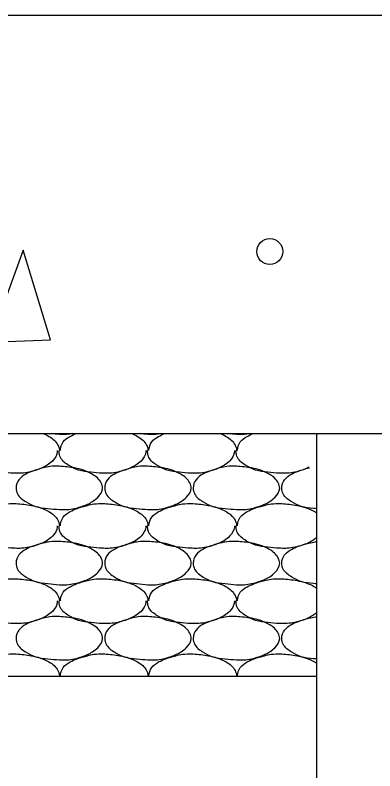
# Model space of a CAD drawing. Extents: x 634177 to 635904, y 289936 to 290970.
# Drawn here: x 635710.09 to 635712.69, y 290573.63 to 290579.08 of the extents above; entities that cross this region are included whole.
import ezdxf

# ---------------------------------------------------------------- set-up
doc = ezdxf.new("R2010")
doc.units = 0
doc.layers.add('Default', color=7, linetype='Continuous')

msp = doc.modelspace()

# ---------------------------------------------------------------- linework, layer by layer
at = {"layer": 'Default'}
for p, q in [((635672.2749, 290576.0588), (635712.2724, 290576.0588)), ((635712.2724, 290576.0588), (635719.7719, 290576.0588)), ((635712.2724, 290571.784), (635712.2724, 290576.0588)), ((635710.0914, 290575.5538), (635710.0989, 290575.5538)), ((635710.7314, 290575.5538), (635710.7389, 290575.5538)), ((635711.3714, 290575.5538), (635711.3789, 290575.5538)), ((635712.0113, 290575.5538), (635712.0188, 290575.5538)), ((635710.0914, 290575.0113), (635710.0989, 290575.0113)), ((635710.7314, 290575.0113), (635710.7389, 290575.0113)), ((635711.3714, 290575.0113), (635711.3789, 290575.0113)), ((635712.0113, 290575.0113), (635712.0188, 290575.0113)), ((635710.0914, 290574.4689), (635710.0989, 290574.4689)), ((635710.7314, 290574.4689), (635710.7389, 290574.4689)), ((635711.3714, 290574.4689), (635711.3789, 290574.4689)), ((635712.0113, 290574.4689), (635712.0188, 290574.4689)), ((635667.8541, 290574.3089), (635712.2724, 290574.3089))]:
    msp.add_line(p, q, dxfattribs=at)
for points in [[(635666.0253, 290579.0794), (635757.2695, 290579.0794)], [(635710.1489, 290577.3832), (635709.9064, 290576.7182), (635710.3464, 290576.7357), (635710.1489, 290577.3832)]]:
    msp.add_lwpolyline(points, dxfattribs=at)
msp.add_circle((635711.9321, 290577.3731), 0.0937, dxfattribs=at)
for points in [[(635710.2937, 290576.0588), (635710.3364, 290576.0388), (635710.4014, 290575.9763), (635710.4114, 290575.9388), (635710.4114, 290575.9363)], [(635710.5063, 290576.0588), (635710.4664, 290576.0538), (635710.4114, 290576.0538), (635710.3526, 290576.0588)], [(635710.4189, 290575.9363), (635710.4189, 290575.9388), (635710.4389, 290575.9988), (635710.4889, 290576.0388), (635710.5319, 290576.0588)], [(635710.9336, 290576.0588), (635710.9764, 290576.0388), (635711.0414, 290575.9763), (635711.0514, 290575.9388), (635711.0514, 290575.9363)], [(635711.1462, 290576.0588), (635711.1064, 290576.0538), (635711.0514, 290576.0538), (635710.9926, 290576.0588)], [(635711.0589, 290575.9363), (635711.0589, 290575.9388), (635711.0789, 290575.9988), (635711.1289, 290576.0388), (635711.1719, 290576.0588)], [(635711.5736, 290576.0588), (635711.6164, 290576.0388), (635711.6813, 290575.9763), (635711.6913, 290575.9388), (635711.6913, 290575.9363)], [(635711.7862, 290576.0588), (635711.7463, 290576.0538), (635711.6913, 290576.0538), (635711.6326, 290576.0588)], [(635711.6988, 290575.9363), (635711.6988, 290575.9388), (635711.7188, 290575.9988), (635711.7688, 290576.0388), (635711.8118, 290576.0588)], [(635710.0914, 290575.7738), (635710.0815, 290575.7738), (635709.999, 290575.7813), (635709.909, 290575.7963), (635709.8415, 290575.8288), (635709.779, 290575.8863), (635709.769, 290575.9288), (635709.769, 290575.9363)], [(635710.3964, 290575.9363), (635710.3964, 290575.9288), (635710.3614, 290575.8613), (635710.3239, 290575.8313), (635710.2464, 290575.7963), (635710.1389, 290575.7738), (635710.0914, 290575.7738)], [(635710.7314, 290575.7738), (635710.7214, 290575.7738), (635710.6389, 290575.7813), (635710.5489, 290575.7963), (635710.4814, 290575.8288), (635710.4189, 290575.8863), (635710.4089, 290575.9288), (635710.4089, 290575.9363)], [(635711.0364, 290575.9363), (635711.0364, 290575.9288), (635711.0014, 290575.8613), (635710.9639, 290575.8313), (635710.8864, 290575.7963), (635710.7789, 290575.7738), (635710.7314, 290575.7738)], [(635711.3714, 290575.7738), (635711.3614, 290575.7738), (635711.2789, 290575.7813), (635711.1889, 290575.7963), (635711.1214, 290575.8288), (635711.0589, 290575.8863), (635711.0489, 290575.9288), (635711.0489, 290575.9363)], [(635711.6763, 290575.9363), (635711.6763, 290575.9288), (635711.6414, 290575.8613), (635711.6039, 290575.8313), (635711.5264, 290575.7963), (635711.4189, 290575.7738), (635711.3714, 290575.7738)], [(635712.0113, 290575.7738), (635712.0013, 290575.7738), (635711.9188, 290575.7813), (635711.8288, 290575.7963), (635711.7613, 290575.8288), (635711.6988, 290575.8863), (635711.6888, 290575.9288), (635711.6888, 290575.9363)], [(635710.4114, 290575.8238), (635710.5214, 290575.8113), (635710.6489, 290575.7663), (635710.7139, 290575.7038), (635710.7239, 290575.6663), (635710.6889, 290575.5988), (635710.6514, 290575.5688), (635710.5739, 290575.5338), (635710.4664, 290575.5113), (635710.4114, 290575.5113), (635710.3289, 290575.5188), (635710.2389, 290575.5338), (635710.1714, 290575.5663), (635710.1089, 290575.6238), (635710.0989, 290575.6663), (635710.1189, 290575.7263), (635710.1689, 290575.7663), (635710.2189, 290575.7888), (635710.2939, 290575.8113), (635710.3414, 290575.8213), (635710.4114, 290575.8238)], [(635711.0514, 290575.8238), (635711.1614, 290575.8113), (635711.2889, 290575.7663), (635711.3539, 290575.7038), (635711.3639, 290575.6663), (635711.3289, 290575.5988), (635711.2914, 290575.5688), (635711.2139, 290575.5338), (635711.1064, 290575.5113), (635711.0514, 290575.5113), (635710.9689, 290575.5188), (635710.8789, 290575.5338), (635710.8114, 290575.5663), (635710.7489, 290575.6238), (635710.7389, 290575.6663), (635710.7589, 290575.7263), (635710.8089, 290575.7663), (635710.8589, 290575.7888), (635710.9339, 290575.8113), (635710.9814, 290575.8213), (635711.0514, 290575.8238)], [(635711.6913, 290575.8238), (635711.8013, 290575.8113), (635711.9288, 290575.7663), (635711.9938, 290575.7038), (635712.0038, 290575.6663), (635711.9688, 290575.5988), (635711.9313, 290575.5688), (635711.8538, 290575.5338), (635711.7463, 290575.5113), (635711.6913, 290575.5113), (635711.6089, 290575.5188), (635711.5189, 290575.5338), (635711.4514, 290575.5663), (635711.3889, 290575.6238), (635711.3789, 290575.6663), (635711.3989, 290575.7263), (635711.4489, 290575.7663), (635711.4989, 290575.7888), (635711.5739, 290575.8113), (635711.6214, 290575.8213), (635711.6913, 290575.8238)], [(635712.2148, 290575.8159), (635712.1663, 290575.7963), (635712.0588, 290575.7738), (635712.0113, 290575.7738)], [(635712.2724, 290575.5163), (635712.2488, 290575.5188), (635712.1588, 290575.5338), (635712.0913, 290575.5663), (635712.0288, 290575.6238), (635712.0188, 290575.6663), (635712.0388, 290575.7263), (635712.0888, 290575.7663), (635712.1388, 290575.7888), (635712.2138, 290575.8113), (635712.2182, 290575.8124)], [(635709.779, 290575.3938), (635709.779, 290575.3963), (635709.799, 290575.4563), (635709.849, 290575.4963), (635709.899, 290575.5188), (635709.974, 290575.5413), (635710.0215, 290575.5513), (635710.0914, 290575.5538)], [(635710.0989, 290575.5538), (635710.2089, 290575.5413), (635710.3364, 290575.4963), (635710.4014, 290575.4338), (635710.4114, 290575.3963), (635710.4114, 290575.3938)], [(635710.4189, 290575.3938), (635710.4189, 290575.3963), (635710.4389, 290575.4563), (635710.4889, 290575.4963), (635710.5389, 290575.5188), (635710.6139, 290575.5413), (635710.6614, 290575.5513), (635710.7314, 290575.5538)], [(635710.7389, 290575.5538), (635710.8489, 290575.5413), (635710.9764, 290575.4963), (635711.0414, 290575.4338), (635711.0514, 290575.3963), (635711.0514, 290575.3938)], [(635711.0589, 290575.3938), (635711.0589, 290575.3963), (635711.0789, 290575.4563), (635711.1289, 290575.4963), (635711.1789, 290575.5188), (635711.2539, 290575.5413), (635711.3014, 290575.5513), (635711.3714, 290575.5538)], [(635711.3789, 290575.5538), (635711.4889, 290575.5413), (635711.6164, 290575.4963), (635711.6813, 290575.4338), (635711.6913, 290575.3963), (635711.6913, 290575.3938)], [(635711.6988, 290575.3938), (635711.6988, 290575.3963), (635711.7188, 290575.4563), (635711.7688, 290575.4963), (635711.8188, 290575.5188), (635711.8938, 290575.5413), (635711.9413, 290575.5513), (635712.0113, 290575.5538)], [(635712.0188, 290575.5538), (635712.1288, 290575.5413), (635712.2563, 290575.4963), (635712.2724, 290575.4867)], [(635710.0914, 290575.2313), (635710.0815, 290575.2313), (635709.999, 290575.2388), (635709.909, 290575.2538), (635709.8415, 290575.2863), (635709.779, 290575.3438), (635709.769, 290575.3863), (635709.769, 290575.3938)], [(635710.3964, 290575.3938), (635710.3964, 290575.3863), (635710.3614, 290575.3188), (635710.3239, 290575.2888), (635710.2464, 290575.2538), (635710.1389, 290575.2313), (635710.0914, 290575.2313)], [(635710.7314, 290575.2313), (635710.7214, 290575.2313), (635710.6389, 290575.2388), (635710.5489, 290575.2538), (635710.4814, 290575.2863), (635710.4189, 290575.3438), (635710.4089, 290575.3863), (635710.4089, 290575.3938)], [(635711.0364, 290575.3938), (635711.0364, 290575.3863), (635711.0014, 290575.3188), (635710.9639, 290575.2888), (635710.8864, 290575.2538), (635710.7789, 290575.2313), (635710.7314, 290575.2313)], [(635711.3714, 290575.2313), (635711.3614, 290575.2313), (635711.2789, 290575.2388), (635711.1889, 290575.2538), (635711.1214, 290575.2863), (635711.0589, 290575.3438), (635711.0489, 290575.3863), (635711.0489, 290575.3938)], [(635711.6763, 290575.3938), (635711.6763, 290575.3863), (635711.6414, 290575.3188), (635711.6039, 290575.2888), (635711.5264, 290575.2538), (635711.4189, 290575.2313), (635711.3714, 290575.2313)], [(635712.0113, 290575.2313), (635712.0013, 290575.2313), (635711.9188, 290575.2388), (635711.8288, 290575.2538), (635711.7613, 290575.2863), (635711.6988, 290575.3438), (635711.6888, 290575.3863), (635711.6888, 290575.3938)], [(635710.4114, 290575.2813), (635710.5214, 290575.2688), (635710.6489, 290575.2238), (635710.7139, 290575.1613), (635710.7239, 290575.1238), (635710.6889, 290575.0563), (635710.6514, 290575.0263), (635710.5739, 290574.9913), (635710.4664, 290574.9688), (635710.4114, 290574.9688), (635710.3289, 290574.9763), (635710.2389, 290574.9913), (635710.1714, 290575.0238), (635710.1089, 290575.0813), (635710.0989, 290575.1238), (635710.1189, 290575.1838), (635710.1689, 290575.2238), (635710.2189, 290575.2463), (635710.2939, 290575.2688), (635710.3414, 290575.2788), (635710.4114, 290575.2813)], [(635711.0514, 290575.2813), (635711.1614, 290575.2688), (635711.2889, 290575.2238), (635711.3539, 290575.1613), (635711.3639, 290575.1238), (635711.3289, 290575.0563), (635711.2914, 290575.0263), (635711.2139, 290574.9913), (635711.1064, 290574.9688), (635711.0514, 290574.9688), (635710.9689, 290574.9763), (635710.8789, 290574.9913), (635710.8114, 290575.0238), (635710.7489, 290575.0813), (635710.7389, 290575.1238), (635710.7589, 290575.1838), (635710.8089, 290575.2238), (635710.8589, 290575.2463), (635710.9339, 290575.2688), (635710.9814, 290575.2788), (635711.0514, 290575.2813)], [(635711.6913, 290575.2813), (635711.8013, 290575.2688), (635711.9288, 290575.2238), (635711.9938, 290575.1613), (635712.0038, 290575.1238), (635711.9688, 290575.0563), (635711.9313, 290575.0263), (635711.8538, 290574.9913), (635711.7463, 290574.9688), (635711.6913, 290574.9688), (635711.6089, 290574.9763), (635711.5189, 290574.9913), (635711.4514, 290575.0238), (635711.3889, 290575.0813), (635711.3789, 290575.1238), (635711.3989, 290575.1838), (635711.4489, 290575.2238), (635711.4989, 290575.2463), (635711.5739, 290575.2688), (635711.6214, 290575.2788), (635711.6913, 290575.2813)], [(635712.2724, 290575.3096), (635712.2438, 290575.2888), (635712.1663, 290575.2538), (635712.0588, 290575.2313), (635712.0113, 290575.2313)], [(635712.2724, 290574.9739), (635712.2488, 290574.9763), (635712.1588, 290574.9913), (635712.0913, 290575.0238), (635712.0288, 290575.0813), (635712.0188, 290575.1238), (635712.0388, 290575.1838), (635712.0888, 290575.2238), (635712.1388, 290575.2463), (635712.2138, 290575.2688), (635712.2613, 290575.2788), (635712.2724, 290575.2803)], [(635709.779, 290574.8513), (635709.779, 290574.8538), (635709.799, 290574.9138), (635709.849, 290574.9538), (635709.899, 290574.9763), (635709.974, 290574.9988), (635710.0215, 290575.0088), (635710.0914, 290575.0113)], [(635710.0989, 290575.0113), (635710.2089, 290574.9988), (635710.3364, 290574.9538), (635710.4014, 290574.8913), (635710.4114, 290574.8538), (635710.4114, 290574.8513)], [(635710.4189, 290574.8513), (635710.4189, 290574.8538), (635710.4389, 290574.9138), (635710.4889, 290574.9538), (635710.5389, 290574.9763), (635710.6139, 290574.9988), (635710.6614, 290575.0088), (635710.7314, 290575.0113)], [(635710.7389, 290575.0113), (635710.8489, 290574.9988), (635710.9764, 290574.9538), (635711.0414, 290574.8913), (635711.0514, 290574.8538), (635711.0514, 290574.8513)], [(635711.0589, 290574.8513), (635711.0589, 290574.8538), (635711.0789, 290574.9138), (635711.1289, 290574.9538), (635711.1789, 290574.9763), (635711.2539, 290574.9988), (635711.3014, 290575.0088), (635711.3714, 290575.0113)], [(635711.3789, 290575.0113), (635711.4889, 290574.9988), (635711.6164, 290574.9538), (635711.6813, 290574.8913), (635711.6913, 290574.8538), (635711.6913, 290574.8513)], [(635711.6988, 290574.8513), (635711.6988, 290574.8538), (635711.7188, 290574.9138), (635711.7688, 290574.9538), (635711.8188, 290574.9763), (635711.8938, 290574.9988), (635711.9413, 290575.0088), (635712.0113, 290575.0113)], [(635712.0188, 290575.0113), (635712.1288, 290574.9988), (635712.2563, 290574.9538), (635712.2724, 290574.9443)], [(635710.0914, 290574.6889), (635710.0815, 290574.6889), (635709.999, 290574.6964), (635709.909, 290574.7114), (635709.8415, 290574.7439), (635709.779, 290574.8013), (635709.769, 290574.8438), (635709.769, 290574.8513)], [(635710.3964, 290574.8513), (635710.3964, 290574.8438), (635710.3614, 290574.7764), (635710.3239, 290574.7464), (635710.2464, 290574.7114), (635710.1389, 290574.6889), (635710.0914, 290574.6889)], [(635710.7314, 290574.6889), (635710.7214, 290574.6889), (635710.6389, 290574.6964), (635710.5489, 290574.7114), (635710.4814, 290574.7439), (635710.4189, 290574.8013), (635710.4089, 290574.8438), (635710.4089, 290574.8513)], [(635711.0364, 290574.8513), (635711.0364, 290574.8438), (635711.0014, 290574.7764), (635710.9639, 290574.7464), (635710.8864, 290574.7114), (635710.7789, 290574.6889), (635710.7314, 290574.6889)], [(635711.3714, 290574.6889), (635711.3614, 290574.6889), (635711.2789, 290574.6964), (635711.1889, 290574.7114), (635711.1214, 290574.7439), (635711.0589, 290574.8013), (635711.0489, 290574.8438), (635711.0489, 290574.8513)], [(635711.6763, 290574.8513), (635711.6763, 290574.8438), (635711.6414, 290574.7764), (635711.6039, 290574.7464), (635711.5264, 290574.7114), (635711.4189, 290574.6889), (635711.3714, 290574.6889)], [(635712.0113, 290574.6889), (635712.0013, 290574.6889), (635711.9188, 290574.6964), (635711.8288, 290574.7114), (635711.7613, 290574.7439), (635711.6988, 290574.8013), (635711.6888, 290574.8438), (635711.6888, 290574.8513)], [(635710.4114, 290574.7389), (635710.5214, 290574.7264), (635710.6489, 290574.6814), (635710.7139, 290574.6189), (635710.7239, 290574.5814), (635710.6889, 290574.5139), (635710.6514, 290574.4839), (635710.5739, 290574.4489), (635710.4664, 290574.4264), (635710.4114, 290574.4264), (635710.3289, 290574.4339), (635710.2389, 290574.4489), (635710.1714, 290574.4814), (635710.1089, 290574.5389), (635710.0989, 290574.5814), (635710.1189, 290574.6414), (635710.1689, 290574.6814), (635710.2189, 290574.7039), (635710.2939, 290574.7264), (635710.3414, 290574.7364), (635710.4114, 290574.7389)], [(635711.0514, 290574.7389), (635711.1614, 290574.7264), (635711.2889, 290574.6814), (635711.3539, 290574.6189), (635711.3639, 290574.5814), (635711.3289, 290574.5139), (635711.2914, 290574.4839), (635711.2139, 290574.4489), (635711.1064, 290574.4264), (635711.0514, 290574.4264), (635710.9689, 290574.4339), (635710.8789, 290574.4489), (635710.8114, 290574.4814), (635710.7489, 290574.5389), (635710.7389, 290574.5814), (635710.7589, 290574.6414), (635710.8089, 290574.6814), (635710.8589, 290574.7039), (635710.9339, 290574.7264), (635710.9814, 290574.7364), (635711.0514, 290574.7389)], [(635711.6913, 290574.7389), (635711.8013, 290574.7264), (635711.9288, 290574.6814), (635711.9938, 290574.6189), (635712.0038, 290574.5814), (635711.9688, 290574.5139), (635711.9313, 290574.4839), (635711.8538, 290574.4489), (635711.7463, 290574.4264), (635711.6913, 290574.4264), (635711.6089, 290574.4339), (635711.5189, 290574.4489), (635711.4514, 290574.4814), (635711.3889, 290574.5389), (635711.3789, 290574.5814), (635711.3989, 290574.6414), (635711.4489, 290574.6814), (635711.4989, 290574.7039), (635711.5739, 290574.7264), (635711.6214, 290574.7364), (635711.6913, 290574.7389)], [(635712.2724, 290574.7671), (635712.2438, 290574.7464), (635712.1663, 290574.7114), (635712.0588, 290574.6889), (635712.0113, 290574.6889)], [(635712.2724, 290574.4314), (635712.2488, 290574.4339), (635712.1588, 290574.4489), (635712.0913, 290574.4814), (635712.0288, 290574.5389), (635712.0188, 290574.5814), (635712.0388, 290574.6414), (635712.0888, 290574.6814), (635712.1388, 290574.7039), (635712.2138, 290574.7264), (635712.2613, 290574.7364), (635712.2724, 290574.7379)], [(635709.779, 290574.3089), (635709.779, 290574.3114), (635709.799, 290574.3714), (635709.849, 290574.4114), (635709.899, 290574.4339), (635709.974, 290574.4564), (635710.0215, 290574.4664), (635710.0914, 290574.4689)], [(635710.0989, 290574.4689), (635710.2089, 290574.4564), (635710.3364, 290574.4114), (635710.4014, 290574.3489), (635710.4114, 290574.3114), (635710.4114, 290574.3089)], [(635710.4189, 290574.3089), (635710.4189, 290574.3114), (635710.4389, 290574.3714), (635710.4889, 290574.4114), (635710.5389, 290574.4339), (635710.6139, 290574.4564), (635710.6614, 290574.4664), (635710.7314, 290574.4689)], [(635710.7389, 290574.4689), (635710.8489, 290574.4564), (635710.9764, 290574.4114), (635711.0414, 290574.3489), (635711.0514, 290574.3114), (635711.0514, 290574.3089)], [(635711.0589, 290574.3089), (635711.0589, 290574.3114), (635711.0789, 290574.3714), (635711.1289, 290574.4114), (635711.1789, 290574.4339), (635711.2539, 290574.4564), (635711.3014, 290574.4664), (635711.3714, 290574.4689)], [(635711.3789, 290574.4689), (635711.4889, 290574.4564), (635711.6164, 290574.4114), (635711.6813, 290574.3489), (635711.6913, 290574.3114), (635711.6913, 290574.3089)], [(635711.6988, 290574.3089), (635711.6988, 290574.3114), (635711.7188, 290574.3714), (635711.7688, 290574.4114), (635711.8188, 290574.4339), (635711.8938, 290574.4564), (635711.9413, 290574.4664), (635712.0113, 290574.4689)], [(635712.0188, 290574.4689), (635712.1288, 290574.4564), (635712.2563, 290574.4114), (635712.2724, 290574.4018)]]:
    msp.add_spline(points, degree=3, dxfattribs=at)

doc.saveas('drawing.dxf')
